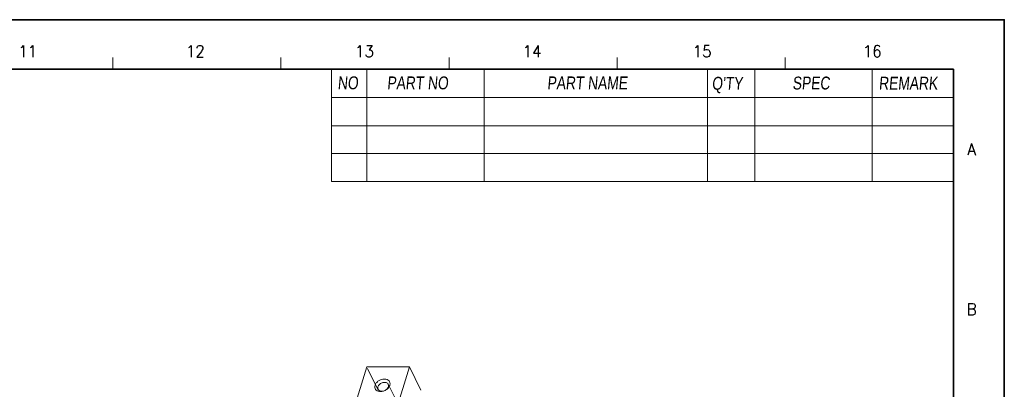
# Model space of a CAD drawing. Header units: millimetres. Extents: x 4497 to 11741, y 5958 to 12619.
# Tile 294 of 424: x 5625 to 5834, y 11514 to 11592. Entities that reach past the tile are written whole.
import ezdxf
from ezdxf.enums import TextEntityAlignment as Align

# ---------------------------------------------------------------- set-up
doc = ezdxf.new("R2010")
doc.units = ezdxf.units.MM
doc.header["$LTSCALE"] = 0.8
doc.linetypes.add('HIDDEN', pattern=[9.525, 6.35, -3.175])
doc.layers.get('0').update_dxf_attribs({"linetype": 'CONTINUOUS', "lineweight": 0})
doc.layers.add('3', color=5, linetype='HIDDEN', lineweight=0)
doc.styles.get("Standard").update_dxf_attribs({"font": 'romans.shx', "width": 0.8, "oblique": 5, "bigfont": 'whgtxt.shx'})

msp = doc.modelspace()

# ---------------------------------------------------------------- linework, layer by layer
at = {"color": 7, "linetype": 'Continuous'}
for p, q in [((5644.76, 11582.002), (5644.76, 11584.493)), ((5680.381, 11582.002), (5680.381, 11584.493)), ((5716.001, 11582.002), (5716.001, 11584.493)), ((5751.622, 11582.002), (5751.622, 11584.493)), ((5787.243, 11582.002), (5787.243, 11584.493))]:
    msp.add_line(p, q, dxfattribs=at)
at = {"color": 7, "linetype": 'Continuous', "lineweight": 35}
for p in [(5252.932, 11582.002), (5822.864, 11182.95)]:
    msp.add_line(p, (5822.864, 11582.002), dxfattribs=at)
for p, q in [((5691.092, 11582.002), (5691.092, 11558.194)), ((5698.565, 11582.002), (5698.565, 11558.194)), ((5691.092, 11558.194), (5822.864, 11558.194))]:
    msp.add_line(p, q)
at = {"color": 7}
for p, q in [((5723.474, 11582.002), (5723.474, 11558.194)), ((5770.803, 11582.002), (5770.803, 11558.194)), ((5780.766, 11582.002), (5780.766, 11558.194)), ((5805.676, 11582.002), (5805.676, 11558.194)), ((5691.092, 11576.024), (5822.864, 11576.024)), ((5691.092, 11570.045), (5822.864, 11570.045)), ((5691.092, 11564.172), (5822.864, 11564.172))]:
    msp.add_line(p, q, dxfattribs=at)
at = {"linetype": 'Continuous'}
for p, q in [((5698.589, 11518.997), (5677.287, 11450.064)), ((5686.314, 11450.064), (5707.615, 11518.997)), ((5707.615, 11518.997), (5698.589, 11518.997)), ((5710.025, 11514.086), (5707.615, 11518.997))]:
    msp.add_line(p, q, dxfattribs=at)
at = {"color": 7, "linetype": 'Continuous', "lineweight": 35}
msp.add_lwpolyline([(5239.652, 11172.476), (5833.652, 11172.476), (5833.652, 11592.476), (5239.652, 11592.476)], close=True, dxfattribs=at)
at = {"linetype": 'Continuous'}
for points, knots in [([(5700.326, 11515.08), (5700.383, 11515.265), (5700.59, 11515.628), (5701.065, 11516.051), (5701.655, 11516.337), (5702.282, 11516.445), (5702.862, 11516.357), (5703.249, 11516.105), (5703.432, 11515.824), (5703.507, 11515.589), (5703.518, 11515.334), (5703.484, 11515.165), (5703.458, 11515.08)], [0, 0, 0, 0, 0.1258929, 0.2649893, 0.4090202, 0.5476824, 0.6729285, 0.7833814, 0.8357815, 0.8882601, 0.9425572, 1, 1, 1, 1]), ([(5700.939, 11514.769), (5701.006, 11514.986), (5701.235, 11515.286), (5701.636, 11515.549), (5701.988, 11515.681), (5702.347, 11515.725), (5702.679, 11515.677), (5702.955, 11515.535), (5703.081, 11515.381), (5703.122, 11515.298)], [0, 0, 0, 0, 0.2513555, 0.3907078, 0.5304554, 0.6641118, 0.7868882, 0.8975865, 1, 1, 1, 1]), ([(5703.122, 11515.298), (5703.16, 11515.22), (5703.205, 11515.04), (5703.177, 11514.858), (5703.15, 11514.769)], [0, 0, 0, 0, 0.4829247, 1, 1, 1, 1]), ([(5703.264, 11514.683), (5703.158, 11514.527), (5702.887, 11514.24), (5702.384, 11513.929), (5701.822, 11513.753), (5701.265, 11513.733), (5700.773, 11513.877), (5700.408, 11514.186), (5700.242, 11514.624), (5700.28, 11514.932), (5700.326, 11515.08)], [0, 0, 0, 0, 0.1362401, 0.2797831, 0.4223753, 0.5560794, 0.6761753, 0.7840546, 0.8883062, 1, 1, 1, 1]), ([(5700.967, 11514.241), (5700.929, 11514.319), (5700.884, 11514.499), (5700.912, 11514.681), (5700.939, 11514.769)], [0, 0, 0, 0, 0.4823001, 1, 1, 1, 1]), ([(5703.15, 11514.769), (5703.083, 11514.553), (5702.854, 11514.253), (5702.453, 11513.99), (5702.1, 11513.858), (5701.742, 11513.814), (5701.41, 11513.862), (5701.134, 11514.003), (5701.008, 11514.158), (5700.967, 11514.241)], [0, 0, 0, 0, 0.2513143, 0.3906614, 0.5303986, 0.6640439, 0.786814, 0.8974839, 1, 1, 1, 1]), ([(5703.458, 11515.08), (5703.447, 11515.046), (5703.398, 11514.907), (5703.327, 11514.776), (5703.264, 11514.683)], [0, 0, 0, 0, 0.2408566, 1, 1, 1, 1])]:
    msp.add_open_spline(points, degree=3, knots=knots, dxfattribs=at)
at = {"layer": '3'}
for p, q in [((5700.999, 11514.086), (5698.589, 11518.997)), ((5705.409, 11510.636), (5703.122, 11515.298))]:
    msp.add_line(p, q, dxfattribs=at)

# ---------------------------------------------------------------- texts
at = {"color": 7, "linetype": 'Continuous', "width": 0.933333}
for s, p in [('11', (5626.75, 11585.787)), ('12', (5662.243, 11585.787)), ('13', (5698.1, 11585.787)), ('14', (5733.593, 11585.787)), ('15', (5769.632, 11585.787)), ('16', (5805.671, 11585.787)), ('A', (5826.727, 11565.037)), ('B', (5826.727, 11531.182))]:
    msp.add_text(s, height=2.491, dxfattribs=at).set_placement(p, align=Align.MIDDLE_CENTER)
at = {"linetype": 'Continuous', "char_height": 2.7279, "attachment_point": 1}
for s, insert in [('{\\fㅁㅌㅈㅂ|b0|i0|c129|p50;NO}', (5692.381, 11580.48)), ('{\\fㅁㅌㅈㅂ|b0|i0|c129|p50;PART NO}', (5702.863, 11580.463)), ('{\\fㅁㅌㅈㅂ|b0|i0|c129|p50;PART NAME}', (5736.785, 11580.463)), ("{\\fㅁㅌㅈㅂ|b0|i0|c129|p50;Q'TY}", (5771.683, 11580.374)), ('{\\fㅁㅌㅈㅂ|b0|i0|c129|p50;SPEC}', (5788.745, 11580.433)), ('{\\fㅁㅌㅈㅂ|b0|i0|c129|p50;REMARK}', (5807.041, 11580.403))]:
    msp.add_mtext(s, dxfattribs=dict(at, insert=insert))

doc.saveas('drawing.dxf')
